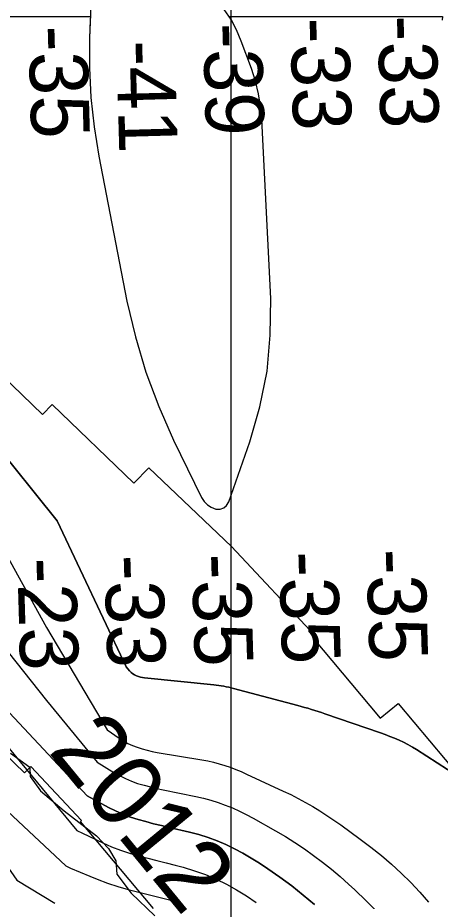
# Model space of a CAD drawing. Extents: x 3263578 to 3301413, y 764927 to 798602.
# Drawn here: x 3291072 to 3291556, y 779010 to 780022 of the extents above; entities that cross this region are included whole.
import ezdxf

# ---------------------------------------------------------------- set-up
doc = ezdxf.new("R2010")
doc.units = 0
for name, color, linetype in [('V-GRID-MAJR', 7, 'Continuous'), ('V-RIVR-EDGE', 7, 'Continuous'), ('V-RIVR-IDEN', 7, 'Continuous'), ('V-RIVR-RANG', 7, 'Continuous'), ('V-RRAP-RVMT', 7, 'Continuous'), ('V-TOPO-DPTH', 7, 'Continuous'), ('V-TOPO-MINR', 7, 'Continuous'), ('V-TOPO-WATR', 7, 'Continuous')]:
    doc.layers.add(name, color=color, linetype=linetype)

msp = doc.modelspace()

# ---------------------------------------------------------------- linework, layer by layer
at = {"layer": 'V-GRID-MAJR'}
msp.add_spline([(3291317.4, 775831.2), (3291315.6, 781890.6), (3291313.9, 787952.6), (3291312.1, 794014.7), (3291312.1, 794017.2)], degree=3, dxfattribs=at)
at = {"layer": 'V-RIVR-EDGE'}
for points in [[(3291063.6, 779179.6), (3291085.7, 779163.5), (3291086.1, 779153), (3291097.8, 779136.5), (3291125.1, 779113.8)], [(3291125.1, 779113.8), (3291162, 779085), (3291175.9, 779070.7), (3291184.1, 779056.3), (3291185.4, 779041.1), (3291201.8, 779019.3), (3291228.7, 778993.6)]]:
    msp.add_lwpolyline(points, dxfattribs=at)
at = {"layer": 'V-RRAP-RVMT'}
for points in [[(3291227.3, 779001.8), (3291143.8, 779101.6), (3291144.8, 779102.4), (3291087, 779164.5), (3291079.8, 779157.2), (3290986, 779247.3), (3290979.8, 779241.1), (3290886.5, 779331.3), (3290883.7, 779328.7), (3290801.5, 779408), (3290782.8, 779386.1), (3290704.3, 779454.1), (3290698.3, 779446.2), (3290593.4, 779522.6), (3290563, 779481.7), (3290458.3, 779557.8), (3290442.6, 779536.9), (3290330, 779619.1), (3290333, 779623.2), (3290236.1, 779694.6), (3290225, 779679.2), (3290119.8, 779755.6)], [(3291006.8, 779657.4), (3291100.3, 779567.2), (3291111.4, 779578.6), (3291204.8, 779488.6), (3291222, 779506.2), (3291316.8, 779416.2), (3291412.6, 779313.8), (3291409.8, 779311.5), (3291486.9, 779219.8), (3291507.5, 779236.6), (3291597.3, 779129.5)]]:
    msp.add_lwpolyline(points, dxfattribs=at)
at = {"layer": 'V-TOPO-DPTH'}
for points in [[(3289317.1, 780398.2), (3289337.7, 780346.7), (3289428.3, 780262.8), (3289564.5, 780183.5), (3289727, 780123.3), (3289911, 780075), (3290188.4, 779987.5), (3290278.1, 779980.8), (3290444.7, 779948.4), (3290572.8, 779916), (3290771.5, 779915.5), (3290861.3, 779940.9), (3290919.1, 779985.6), (3290941.4, 780018.8), (3290943.9, 780022.7), (3291155.1, 780022.7), (3291155, 780018.8)], [(3291195.9, 779278.4), (3291117.2, 779445.4), (3290964.6, 779634.7), (3290828.6, 779769), (3290556.2, 779870.1), (3290259.8, 779935.4), (3290209.6, 779945.1), (3289521.4, 780181.2)], [(3291195.9, 779278.4), (3291117.2, 779445.4), (3290964.6, 779634.7), (3290828.6, 779769), (3290556.2, 779870.1), (3290259.8, 779935.4), (3290209.6, 779945.1), (3289521.4, 780181.2)], [(3291158.1, 780100.8), (3291154.2, 779998.1), (3291154, 779964.1), (3291155.5, 779930.1), (3291159.3, 779896.4), (3291164.6, 779862.8), (3291197, 779697.2), (3291206.7, 779656.2), (3291218.5, 779615.9), (3291233.3, 779576.6), (3291250.3, 779538), (3291282.3, 779472.4), (3291285.3, 779467.8), (3291289, 779464), (3291293.5, 779461.2), (3291298.6, 779459.1), (3291303.5, 779459.1), (3291307.7, 779460.3), (3291311, 779463.2), (3291313.7, 779467.3), (3291337.7, 779536), (3291349.2, 779576.2), (3291357.5, 779616.8)], [(3291357.5, 779616.8), (3291361.1, 779658.1), (3291361.5, 779699.9), (3291351.4, 779904.8), (3291350, 779919.7), (3291347.7, 779934.5), (3291344, 779948.9), (3291339.5, 779963.2), (3291327.9, 779994.8), (3291322.4, 780007.5), (3291316.1, 780019.6), (3291308.3, 780030.9)], [(3291155, 780018.8), (3291154.2, 779998.1), (3291154, 779964.1), (3291155.5, 779930.1), (3291159.3, 779896.4), (3291164.6, 779862.8), (3291197, 779697.2), (3291206.7, 779656.2), (3291218.5, 779615.9), (3291233.3, 779576.6), (3291250.3, 779538), (3291282.3, 779472.4), (3291285.3, 779467.8), (3291289, 779464), (3291293.5, 779461.2), (3291298.6, 779459.1), (3291303.5, 779459.1), (3291307.7, 779460.3), (3291311, 779463.2), (3291313.7, 779467.3), (3291337.7, 779536), (3291349.2, 779576.2), (3291357.5, 779616.8)], [(3291357.5, 779616.8), (3291361.1, 779658.1), (3291361.5, 779699.9), (3291351.4, 779904.8), (3291350, 779919.7), (3291347.7, 779934.5), (3291344, 779948.9), (3291339.5, 779963.2), (3291327.9, 779994.8), (3291322.4, 780007.5), (3291316.5, 780018.8), (3291314, 780022.7), (3291558.2, 780022.7), (3291558, 780018.8)], [(3291151.4, 779131), (3290773, 779534.8), (3290560.6, 779700.3), (3290460.3, 779743.6), (3289977.6, 779938.5)], [(3291151.4, 779131), (3290773, 779534.8), (3290560.6, 779700.3), (3290460.3, 779743.6), (3289977.6, 779938.5)], [(3290089.7, 779825.8), (3290402.7, 779701.1), (3290566.8, 779620.4), (3290662.3, 779549.1), (3290925.8, 779315), (3291011.3, 779158.7), (3291127.1, 779050.5), (3291132.4, 779048.1), (3291143.4, 779043.4), (3291154.4, 779038.8), (3291163, 779035.3), (3291174.7, 779030.9), (3291186.5, 779026.9), (3291198.5, 779023.5), (3291210.6, 779020.4), (3291222.8, 779017.6), (3291234.9, 779014.6), (3291247, 779011.4), (3291259, 779008)], [(3290089.7, 779825.8), (3290402.7, 779701.1), (3290566.8, 779620.4), (3290662.3, 779549.1), (3290925.8, 779315), (3291011.3, 779158.7), (3291127.1, 779050.5), (3291132.4, 779048.1), (3291143.4, 779043.4), (3291154.4, 779038.8), (3291163, 779035.3), (3291174.7, 779030.9), (3291186.5, 779026.9), (3291198.5, 779023.5), (3291210.6, 779020.4), (3291222.8, 779017.6), (3291234.9, 779014.6), (3291247, 779011.4), (3291259, 779008)], [(3291000.2, 779512.7), (3291105, 779323.5), (3291174.2, 779206.3), (3291187.9, 779196.8), (3291192.9, 779193.7), (3291198, 779190.9), (3291203.3, 779188.5), (3291208.8, 779186.4), (3291214.4, 779184.6), (3291220, 779183), (3291225.7, 779181.7), (3291231.5, 779180.6), (3291282.7, 779172), (3291289.4, 779170.7), (3291295.9, 779169.3), (3291302.4, 779167.6), (3291308.9, 779165.6), (3291315.3, 779163.5), (3291321.6, 779161.1), (3291327.8, 779158.5), (3291334, 779155.8), (3291375.8, 779136.3), (3291384.5, 779132.2), (3291393, 779127.8), (3291401.4, 779123.2), (3291409.7, 779118.5), (3291417.9, 779113.5), (3291425.9, 779108.4), (3291433.9, 779103), (3291441.7, 779097.5), (3291464.1, 779081.2), (3291476.3, 779072), (3291488.2, 779062.6), (3291499.7, 779052.6), (3291511, 779042.4), (3291521.8, 779031.7), (3291532.3, 779020.6), (3291542.1, 779009.1)], [(3291000.2, 779512.7), (3291105, 779323.5), (3291174.2, 779206.3), (3291187.9, 779196.8), (3291192.9, 779193.7), (3291198, 779190.9), (3291203.3, 779188.5), (3291208.8, 779186.4), (3291214.4, 779184.6), (3291220, 779183), (3291225.7, 779181.7), (3291231.5, 779180.6), (3291282.7, 779172), (3291289.4, 779170.7), (3291295.9, 779169.3), (3291302.4, 779167.6), (3291308.9, 779165.6), (3291315.3, 779163.5), (3291321.6, 779161.1), (3291327.8, 779158.5), (3291334, 779155.8), (3291375.8, 779136.3), (3291384.5, 779132.2), (3291393, 779127.8), (3291401.4, 779123.2), (3291409.7, 779118.5), (3291417.9, 779113.5), (3291425.9, 779108.4), (3291433.9, 779103), (3291441.7, 779097.5), (3291464.1, 779081.2), (3291476.3, 779072), (3291488.2, 779062.6), (3291499.7, 779052.6), (3291511, 779042.4), (3291521.8, 779031.7), (3291532.3, 779020.6), (3291542.1, 779009.1)], [(3291575.6, 779153.3), (3291528.5, 779183.7), (3291523.7, 779186.7), (3291518.7, 779189.5), (3291513.7, 779192.1), (3291508.5, 779194.5), (3291503.2, 779196.7), (3291498, 779198.8), (3291492.6, 779200.9), (3291487.3, 779202.8), (3291423.6, 779224.8), (3291419.7, 779226.1), (3291415.9, 779227.4), (3291412, 779228.6), (3291408.1, 779229.8), (3291404.2, 779231), (3291400.3, 779232.1), (3291396.4, 779233.2), (3291392.5, 779234.3), (3291319.1, 779253.7), (3291316.3, 779254.4), (3291313.5, 779255.1), (3291310.6, 779255.7), (3291307.8, 779256.2), (3291304.9, 779256.7), (3291302.1, 779257.1), (3291299.2, 779257.5), (3291296.3, 779257.8), (3291217.2, 779266), (3291214.8, 779266.4), (3291212.4, 779266.8), (3291210.1, 779267.5), (3291207.8, 779268.3), (3291205.6, 779269.3), (3291203.5, 779270.5), (3291201.7, 779272), (3291200, 779273.7), (3291195.9, 779278.4)], [(3291575.6, 779153.3), (3291528.5, 779183.7), (3291523.7, 779186.7), (3291518.7, 779189.5), (3291513.7, 779192.1), (3291508.5, 779194.5), (3291503.2, 779196.7), (3291498, 779198.8), (3291492.6, 779200.9), (3291487.3, 779202.8), (3291423.6, 779224.8), (3291419.7, 779226.1), (3291415.9, 779227.4), (3291412, 779228.6), (3291408.1, 779229.8), (3291404.2, 779231), (3291400.3, 779232.1), (3291396.4, 779233.2), (3291392.5, 779234.3), (3291319.1, 779253.7), (3291316.3, 779254.4), (3291313.5, 779255.1), (3291310.6, 779255.7), (3291307.8, 779256.2), (3291304.9, 779256.7), (3291302.1, 779257.1), (3291299.2, 779257.5), (3291296.3, 779257.8), (3291217.2, 779266), (3291214.8, 779266.4), (3291212.4, 779266.8), (3291210.1, 779267.5), (3291207.8, 779268.3), (3291205.6, 779269.3), (3291203.5, 779270.5), (3291201.7, 779272), (3291200, 779273.7), (3291195.9, 779278.4)], [(3291411.7, 779006.4), (3291398.8, 779017.2), (3291385.7, 779027.7), (3291372.1, 779037.6), (3291358.3, 779047.2), (3291348.6, 779053.6), (3291339.3, 779059.5), (3291329.8, 779065), (3291320.1, 779070.2), (3291310.2, 779075), (3291300.1, 779079.3), (3291289.8, 779083.2), (3291279.3, 779086.4), (3291268.7, 779089.2), (3291245.4, 779094.6), (3291236.5, 779096.7), (3291227.5, 779098.9), (3291218.6, 779101.3), (3291209.7, 779103.7), (3291200.9, 779106.5), (3291192.3, 779109.7), (3291184, 779113.5), (3291175.8, 779117.6), (3291151.4, 779131)], [(3291411.7, 779006.4), (3291398.8, 779017.2), (3291385.7, 779027.7), (3291372.1, 779037.6), (3291358.3, 779047.2), (3291348.6, 779053.6), (3291339.3, 779059.5), (3291329.8, 779065), (3291320.1, 779070.2), (3291310.2, 779075), (3291300.1, 779079.3), (3291289.8, 779083.2), (3291279.3, 779086.4), (3291268.7, 779089.2), (3291245.4, 779094.6), (3291236.5, 779096.7), (3291227.5, 779098.9), (3291218.6, 779101.3), (3291209.7, 779103.7), (3291200.9, 779106.5), (3291192.3, 779109.7), (3291184, 779113.5), (3291175.8, 779117.6), (3291151.4, 779131)]]:
    msp.add_lwpolyline(points, dxfattribs=at)
at = {"layer": 'V-TOPO-MINR'}
for points in [[(3289521.4, 780181.2), (3290209.6, 779945.1), (3290259.8, 779935.4), (3290556.2, 779870.1), (3290828.6, 779769), (3290964.6, 779634.7), (3291117.2, 779445.4), (3291195.9, 779278.4)], [(3289504.5, 780123.9), (3290297.7, 779765.5), (3290467.3, 779706.5), (3290589.6, 779641.9), (3290768.5, 779485.9), (3290944.7, 779327.1), (3291139.4, 779091.3)], [(3291158.1, 780100.8), (3291154.2, 779998.1), (3291154, 779964.1), (3291155.5, 779930.1), (3291159.3, 779896.4), (3291164.6, 779862.8), (3291197, 779697.2), (3291206.7, 779656.2), (3291218.5, 779615.9), (3291233.3, 779576.6), (3291250.3, 779538), (3291282.3, 779472.4), (3291285.3, 779467.8), (3291289, 779464), (3291293.5, 779461.2), (3291298.6, 779459.1), (3291303.5, 779459.1), (3291307.7, 779460.3), (3291311, 779463.2), (3291313.7, 779467.3), (3291337.7, 779536), (3291349.2, 779576.2), (3291357.5, 779616.8)], [(3291357.5, 779616.8), (3291361.1, 779658.1), (3291361.5, 779699.9), (3291351.4, 779904.8), (3291350, 779919.7), (3291347.7, 779934.5), (3291344, 779948.9), (3291339.5, 779963.2), (3291327.9, 779994.8), (3291322.4, 780007.5), (3291316.1, 780019.6), (3291308.3, 780030.9)], [(3289659.7, 779994.3), (3290291.9, 779718.3), (3290508.4, 779621.4), (3290579.7, 779574.3), (3290783.6, 779416.9), (3290913.6, 779314.6), (3290992.5, 779146.5), (3291070.8, 779034.2), (3291114.3, 779008.1)], [(3289977.6, 779938.5), (3290460.3, 779743.6), (3290560.6, 779700.3), (3290773, 779534.8), (3291151.4, 779131)], [(3290154.5, 779902.2), (3290524.9, 779765), (3290646.7, 779690.5), (3290732.6, 779625.7), (3290816.2, 779556.2), (3290945, 779441.1), (3291104.8, 779239.8), (3291163, 779169.3)], [(3291000.2, 779512.7), (3291105, 779323.5), (3291174.2, 779206.3), (3291187.9, 779196.8), (3291192.9, 779193.7), (3291198, 779190.9), (3291203.3, 779188.5), (3291208.8, 779186.4), (3291214.4, 779184.6), (3291220, 779183), (3291225.7, 779181.7), (3291231.5, 779180.6), (3291282.7, 779172), (3291289.4, 779170.7), (3291295.9, 779169.3), (3291302.4, 779167.6), (3291308.9, 779165.6), (3291315.3, 779163.5), (3291321.6, 779161.1), (3291327.8, 779158.5), (3291334, 779155.8), (3291375.8, 779136.3), (3291384.5, 779132.2), (3291393, 779127.8), (3291401.4, 779123.2), (3291409.7, 779118.5), (3291417.9, 779113.5), (3291425.9, 779108.4), (3291433.9, 779103), (3291441.7, 779097.5), (3291464.1, 779081.2), (3291476.3, 779072), (3291488.2, 779062.6), (3291499.7, 779052.6), (3291511, 779042.4), (3291521.8, 779031.7), (3291532.3, 779020.6), (3291542.1, 779009.1)], [(3291195.9, 779278.4), (3291200, 779273.7), (3291201.7, 779272), (3291203.5, 779270.5), (3291205.6, 779269.3), (3291207.8, 779268.3), (3291210.1, 779267.5), (3291212.4, 779266.8), (3291214.8, 779266.4), (3291217.2, 779266), (3291296.3, 779257.8), (3291299.2, 779257.5), (3291302.1, 779257.1), (3291304.9, 779256.7), (3291307.8, 779256.2), (3291310.6, 779255.7), (3291313.5, 779255.1), (3291316.3, 779254.4), (3291319.1, 779253.7), (3291392.5, 779234.3), (3291396.4, 779233.2), (3291400.3, 779232.1), (3291404.2, 779231), (3291408.1, 779229.8), (3291412, 779228.6), (3291415.9, 779227.4), (3291419.7, 779226.1), (3291423.6, 779224.8), (3291487.3, 779202.8), (3291492.6, 779200.9), (3291498, 779198.8), (3291503.2, 779196.7), (3291508.5, 779194.5), (3291513.7, 779192.1), (3291518.7, 779189.5), (3291523.7, 779186.7), (3291528.5, 779183.7), (3291575.6, 779153.3)], [(3291163, 779169.3), (3291181.9, 779157.6), (3291188.5, 779153.9), (3291195.2, 779150.5), (3291202.1, 779147.6), (3291209.2, 779145.1), (3291216.5, 779143), (3291223.8, 779141), (3291231.1, 779139.3), (3291238.5, 779137.7), (3291275.8, 779130.2), (3291284.4, 779128.3), (3291292.9, 779126), (3291301.2, 779123.3), (3291309.5, 779120.3), (3291317.6, 779117), (3291325.7, 779113.3), (3291333.5, 779109.4), (3291341.3, 779105.2), (3291367.2, 779090.6), (3291378.4, 779084.1), (3291389.3, 779077.3), (3291400.1, 779070), (3291410.6, 779062.6), (3291420.9, 779054.7), (3291431.1, 779046.7), (3291441, 779038.3), (3291450.7, 779029.8), (3291458, 779023.1), (3291471, 779010.8), (3291483.6, 778998.2)], [(3291151.4, 779131), (3291175.8, 779117.6), (3291184, 779113.5), (3291192.3, 779109.7), (3291200.9, 779106.5), (3291209.7, 779103.7), (3291218.6, 779101.3), (3291227.5, 779098.9), (3291236.5, 779096.7), (3291245.4, 779094.6), (3291268.7, 779089.2), (3291279.3, 779086.4), (3291289.8, 779083.2), (3291300.1, 779079.3), (3291310.2, 779075), (3291320.1, 779070.2), (3291329.8, 779065), (3291339.3, 779059.5), (3291348.6, 779053.6), (3291358.3, 779047.2), (3291372.1, 779037.6), (3291385.7, 779027.7), (3291398.8, 779017.2), (3291411.7, 779006.4)], [(3291139.4, 779091.3), (3291146, 779088), (3291169.4, 779076.9), (3291179.4, 779072.5), (3291189.4, 779068.5), (3291199.7, 779065.2), (3291210.1, 779062.2), (3291220.7, 779059.5), (3291231.2, 779056.8), (3291241.7, 779054.1), (3291252.3, 779051.3), (3291261.4, 779049), (3291274.1, 779045.1), (3291286.7, 779040.8), (3291298.9, 779035.5), (3291310.9, 779029.6), (3291322.5, 779023.1), (3291333.9, 779016.2), (3291345, 779008.7)]]:
    msp.add_lwpolyline(points, dxfattribs=at)
at = {"layer": 'V-TOPO-WATR'}
msp.add_lwpolyline([(3290089.7, 779825.8), (3290402.7, 779701.1), (3290566.8, 779620.4), (3290662.3, 779549.1), (3290925.8, 779315), (3291011.3, 779158.7), (3291127.1, 779050.5), (3291132.4, 779048.1), (3291143.4, 779043.4), (3291154.4, 779038.8), (3291163, 779035.3), (3291174.7, 779030.9), (3291186.5, 779026.9), (3291198.5, 779023.5), (3291210.6, 779020.4), (3291222.8, 779017.6), (3291234.9, 779014.6), (3291247, 779011.4), (3291259, 779008)], dxfattribs=at)

# ---------------------------------------------------------------- texts
at = {"layer": 'V-RIVR-IDEN'}
msp.add_text('2012', height=83, rotation=309.3869, dxfattribs=at).set_placement((3291105.7, 779182))
at = {"layer": 'V-RIVR-RANG'}
for s, rotation, p in [('-33', 271.6007, (3291383.9, 780020.9)), ('-33', 271.6007, (3291483.9, 780023.5)), ('-35', 271.6007, (3291084.1, 780011.7)), ('-39', 271.6007, (3291284, 780014.9)), ('-41', 271.6007, (3291184.6, 779995)), ('-35', 271.6992, (3291471.1, 779412.9)), ('-23', 271.6992, (3291071.2, 779402.8)), ('-33', 271.6992, (3291171.1, 779406.1)), ('-35', 271.6992, (3291271.1, 779407.3)), ('-35', 271.6992, (3291371.1, 779410.1))]:
    msp.add_text(s, height=67, rotation=rotation, dxfattribs=at).set_placement(p)

doc.saveas('drawing.dxf')
